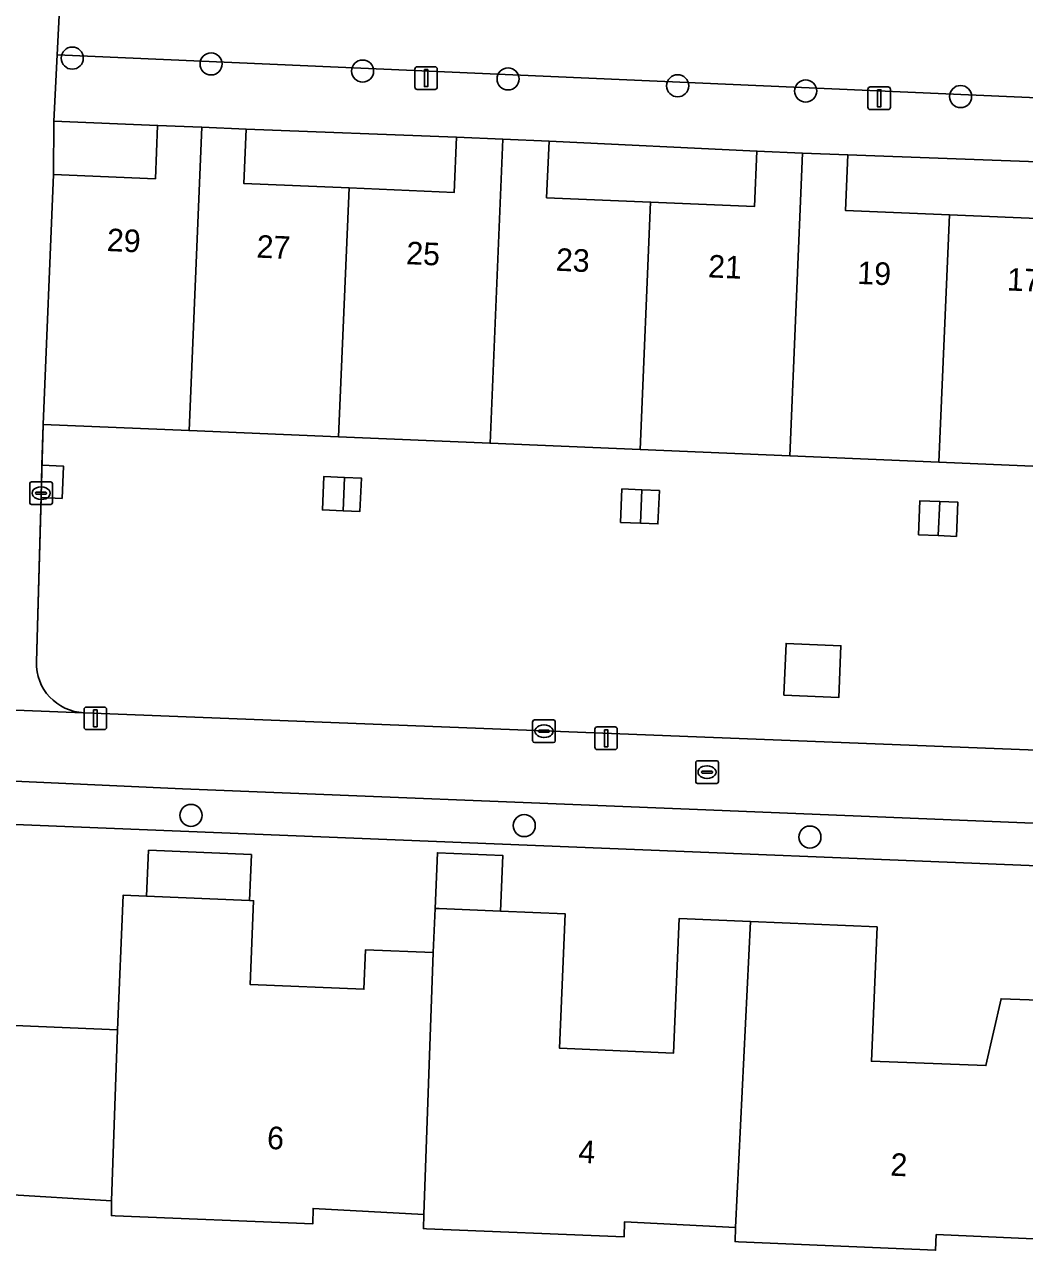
# Model space of a CAD drawing. Extents: x 160786 to 161429, y 386828 to 387485.
# Drawn here: x 161183.8 to 161228, y 386935.3 to 386989.9 of the extents above; entities that cross this region are included whole.
import ezdxf

# ---------------------------------------------------------------- set-up
doc = ezdxf.new("R2010")
doc.units = 0
for name, color, linetype in [('IMGEO_Boom', 7, 'Continuous'), ('IMGEO_Brandkraan', 7, 'Continuous'), ('IMGEO_Erf', 7, 'Continuous'), ('IMGEO_Groenvoorziening', 7, 'Continuous'), ('IMGEO_Hek', 7, 'Continuous'), ('IMGEO_Kolk', 7, 'Continuous'), ('IMGEO_Lichtmast', 7, 'Continuous'), ('IMGEO_Muur', 7, 'Continuous'), ('IMGEO_Pand', 7, 'Continuous'), ('IMGEO_Pand_nummerreeks', 7, 'Continuous'), ('IMGEO_Parkeervlak_open', 7, 'Continuous'), ('IMGEO_Rijbaan_lokaal_open', 7, 'Continuous'), ('IMGEO_Voetpad_open', 7, 'Continuous')]:
    doc.layers.add(name, color=color, linetype=linetype)

msp = doc.modelspace()

# ---------------------------------------------------------------- linework, layer by layer
at = {"layer": 'IMGEO_Boom'}
for centre in [(161185.871, 386988.468), (161192.016, 386988.213), (161198.719, 386987.894), (161205.156, 386987.55), (161212.659, 386987.244), (161218.321, 386987.014), (161225.177, 386986.771), (161191.125, 386954.971), (161205.869, 386954.523), (161218.509, 386954.01)]:
    msp.add_circle(centre, 0.489, dxfattribs=at)
at = {"layer": 'IMGEO_Brandkraan'}
for p, q in [((161213.459, 386956.459), (161213.459, 386957.311)), ((161213.534, 386957.385), (161214.386, 386957.385)), ((161214.46, 386957.311), (161214.46, 386956.459)), ((161213.718, 386956.879), (161213.718, 386956.891)), ((161214.156, 386956.842), (161213.758, 386956.842)), ((161213.761, 386956.928), (161214.159, 386956.928)), ((161213.947, 386957.165), (161213.972, 386957.165)), ((161214.202, 386956.891), (161214.202, 386956.879)), ((161214.386, 386956.385), (161213.534, 386956.385)), ((161213.97, 386956.605), (161213.945, 386956.605))]:
    msp.add_line(p, q, dxfattribs=at)
for points in [[(161213.459, 386956.459), (161213.459, 386957.311)], [(161213.534, 386957.385), (161214.386, 386957.385)], [(161214.46, 386957.311), (161214.46, 386956.459)], [(161214.386, 386956.385), (161213.534, 386956.385)]]:
    msp.add_lwpolyline(points, dxfattribs=at)
for centre, radius, start, end in [((161213.536, 386957.309), 0.0765, 91.552, 178.448), ((161213.536, 386957.309), 0.0765, 91.552, 178.448), ((161214.384, 386957.309), 0.0765, 1.552, 88.448), ((161214.384, 386957.309), 0.0765, 1.552, 88.448), ((161213.758, 386956.888), 0.0403, 85.8775, 175.7526), ((161213.755, 386956.878), 0.0366, 178.938, 274.7102), ((161214.159, 386956.885), 0.043, 264.8664, 352.4533), ((161214.163, 386956.89), 0.0386, 1.7309, 96.639), ((161213.536, 386956.461), 0.0765, 181.552, 268.448), ((161213.536, 386956.461), 0.0765, 181.552, 268.448), ((161214.384, 386956.461), 0.0765, 271.552, 358.448), ((161214.384, 386956.461), 0.0765, 271.552, 358.448)]:
    msp.add_arc(centre, radius, start, end, dxfattribs=at)
for centre, major_axis, ratio, start_param, end_param in [((161213.946, 386956.885), (-0.387, 0.002), 0.722429, 4.712389, 7.853982), ((161213.971, 386956.885), (-0.39, 0.002), 0.717154, 1.570796, 4.712389)]:
    msp.add_ellipse(centre, major_axis=major_axis, ratio=ratio, start_param=start_param, end_param=end_param, dxfattribs=at)
at = {"layer": 'IMGEO_Erf'}
for points in [[(161185.056, 386985.679), (161185.046, 386983.322), (161189.55, 386983.132), (161189.65, 386985.491)], [(161193.567, 386985.326), (161193.466, 386982.92), (161198.12, 386982.725), (161202.775, 386982.529), (161202.878, 386984.972)], [(161206.967, 386984.8), (161206.862, 386982.295), (161211.462, 386982.102), (161216.065, 386981.908), (161216.168, 386984.355)], [(161220.186, 386984.186), (161220.083, 386981.729), (161224.68, 386981.535), (161229.275, 386981.342), (161229.38, 386983.846)], [(161197.856, 386968.446), (161196.943, 386968.484), (161197.005, 386969.963), (161197.918, 386969.925), (161198.665, 386969.893), (161198.603, 386968.415)], [(161211.018, 386967.895), (161210.133, 386967.933), (161210.195, 386969.41), (161211.08, 386969.373), (161211.848, 386969.34), (161211.786, 386967.863)], [(161224.256, 386968.855), (161225.057, 386968.821), (161224.993, 386967.313), (161224.192, 386967.347), (161223.316, 386967.384), (161223.38, 386968.892)], [(161217.357, 386960.284), (161217.453, 386962.578), (161219.881, 386962.476), (161219.785, 386960.182)]]:
    msp.add_lwpolyline(points, close=True, dxfattribs=at)
for points in [[(161244.188, 386969.759), (161237.37, 386970.046), (161230.793, 386970.323), (161224.22, 386970.599), (161217.615, 386970.877), (161211.002, 386971.155), (161204.357, 386971.435), (161197.657, 386971.717), (161191.044, 386971.995), (161184.581, 386972.267), (161184.53, 386970.461), (161185.483, 386970.421), (161185.423, 386968.99), (161184.49, 386969.029), (161184.286, 386961.769)], [(161186.392, 386959.511), (161242.084, 386957.33)], [(161229.654, 386952.691), (161219.516, 386953.103), (161215.866, 386953.251), (161160.69, 386955.487)], [(161179.819, 386945.83), (161187.872, 386945.492), (161188.121, 386951.436), (161189.162, 386951.392), (161189.247, 386953.429), (161193.802, 386953.239), (161193.716, 386951.202), (161193.896, 386951.194), (161193.741, 386947.493), (161198.777, 386947.282), (161198.85, 386949.025), (161201.847, 386948.9), (161201.929, 386950.857), (161202.032, 386953.316), (161204.926, 386953.195), (161204.823, 386950.736), (161207.684, 386950.616), (161207.435, 386944.672), (161212.47, 386944.451), (161212.719, 386950.405), (161215.882, 386950.272), (161221.482, 386950.037), (161221.233, 386944.093), (161226.3, 386943.907), (161226.966, 386946.863), (161229.444, 386946.775)], [(161229.069, 386936.211), (161224.1, 386936.426), (161224.073, 386935.736), (161215.35, 386936.109), (161215.197, 386936.116), (161215.215, 386936.745), (161210.304, 386936.987), (161210.291, 386936.326), (161201.551, 386936.689), (161201.41, 386936.695), (161201.422, 386937.32), (161196.531, 386937.587), (161196.512, 386936.898), (161187.764, 386937.263), (161187.602, 386937.27), (161187.604, 386937.925), (161182.749, 386938.215)]]:
    msp.add_lwpolyline(points, dxfattribs=at)
msp.add_arc((161186.48, 386961.704), 2.195, 178.3113, 267.699, dxfattribs=at)
at = {"layer": 'IMGEO_Groenvoorziening'}
msp.add_lwpolyline([(161234.795, 386954.368), (161233.098, 386954.435), (161213.54, 386955.235), (161190.749, 386956.141), (161156.191, 386957.722), (161155.272, 386937.814), (161159.93, 386937.679), (161159.951, 386938.404), (161160.564, 386952.592), (161160.676, 386955.179), (161160.69, 386955.487), (161215.866, 386953.251), (161219.516, 386953.103), (161229.654, 386952.691), (161229.444, 386946.775), (161229.338, 386943.796), (161229.069, 386936.211), (161229.023, 386935.547), (161233.991, 386935.334)], close=True, dxfattribs=at)
at = {"layer": 'IMGEO_Hek'}
msp.add_lwpolyline([(161215.866, 386953.251), (161219.516, 386953.103), (161229.654, 386952.691), (161229.444, 386946.775)], dxfattribs=at)
at = {"layer": 'IMGEO_Kolk'}
for p, q in [((161183.993, 386968.798), (161183.993, 386969.65)), ((161184.068, 386969.724), (161184.92, 386969.724)), ((161184.252, 386969.218), (161184.252, 386969.23)), ((161184.295, 386969.267), (161184.693, 386969.267)), ((161184.481, 386969.504), (161184.506, 386969.504)), ((161184.736, 386969.23), (161184.736, 386969.218)), ((161184.994, 386969.65), (161184.994, 386968.798)), ((161184.92, 386968.724), (161184.068, 386968.724)), ((161184.69, 386969.181), (161184.292, 386969.181)), ((161184.504, 386968.944), (161184.479, 386968.944)), ((161206.243, 386958.269), (161206.243, 386959.121)), ((161206.318, 386959.195), (161207.17, 386959.195)), ((161206.731, 386958.975), (161206.756, 386958.975)), ((161207.244, 386959.121), (161207.244, 386958.269)), ((161206.502, 386958.689), (161206.502, 386958.701)), ((161206.94, 386958.652), (161206.542, 386958.652)), ((161206.545, 386958.738), (161206.943, 386958.738)), ((161206.754, 386958.415), (161206.729, 386958.415)), ((161206.986, 386958.701), (161206.986, 386958.689)), ((161207.17, 386958.195), (161206.318, 386958.195))]:
    msp.add_line(p, q, dxfattribs=at)
for points in [[(161183.993, 386968.798), (161183.993, 386969.65)], [(161184.068, 386969.724), (161184.92, 386969.724)], [(161184.994, 386969.65), (161184.994, 386968.798)], [(161184.92, 386968.724), (161184.068, 386968.724)], [(161206.243, 386958.269), (161206.243, 386959.121)], [(161206.318, 386959.195), (161207.17, 386959.195)], [(161207.244, 386959.121), (161207.244, 386958.269)], [(161207.17, 386958.195), (161206.318, 386958.195)]]:
    msp.add_lwpolyline(points, dxfattribs=at)
for centre, radius, start, end in [((161184.07, 386969.648), 0.0765, 91.552, 178.448), ((161184.07, 386969.648), 0.0765, 91.552, 178.448), ((161184.292, 386969.227), 0.0403, 85.8775, 175.7526), ((161184.289, 386969.217), 0.0366, 178.938, 274.7102), ((161184.693, 386969.224), 0.043, 264.8664, 352.4533), ((161184.697, 386969.229), 0.0386, 1.7309, 96.639), ((161184.918, 386969.648), 0.0765, 1.552, 88.448), ((161184.918, 386969.648), 0.0765, 1.552, 88.448), ((161184.07, 386968.8), 0.0765, 181.552, 268.448), ((161184.07, 386968.8), 0.0765, 181.552, 268.448), ((161184.918, 386968.8), 0.0765, 271.552, 358.448), ((161184.918, 386968.8), 0.0765, 271.552, 358.448), ((161206.32, 386959.119), 0.0765, 91.552, 178.448), ((161206.32, 386959.119), 0.0765, 91.552, 178.448), ((161207.168, 386959.119), 0.0765, 1.552, 88.448), ((161207.168, 386959.119), 0.0765, 1.552, 88.448), ((161206.542, 386958.698), 0.0403, 85.8775, 175.7526), ((161206.539, 386958.688), 0.0366, 178.938, 274.7102), ((161206.943, 386958.695), 0.043, 264.8664, 352.4533), ((161206.947, 386958.7), 0.0386, 1.7309, 96.639), ((161206.32, 386958.271), 0.0765, 181.552, 268.448), ((161206.32, 386958.271), 0.0765, 181.552, 268.448), ((161207.168, 386958.271), 0.0765, 271.552, 358.448), ((161207.168, 386958.271), 0.0765, 271.552, 358.448)]:
    msp.add_arc(centre, radius, start, end, dxfattribs=at)
for centre, major_axis, ratio, start_param, end_param in [((161184.48, 386969.224), (-0.387, 0.002), 0.722429, 4.712389, 7.853982), ((161184.505, 386969.224), (-0.39, 0.002), 0.717154, 1.570796, 4.712389), ((161206.73, 386958.695), (-0.387, 0.002), 0.722429, 4.712389, 7.853982), ((161206.755, 386958.695), (-0.39, 0.002), 0.717154, 1.570796, 4.712389)]:
    msp.add_ellipse(centre, major_axis=major_axis, ratio=ratio, start_param=start_param, end_param=end_param, dxfattribs=at)
at = {"layer": 'IMGEO_Lichtmast'}
for p, q in [((161201.034, 386987.188), (161201.034, 386987.988)), ((161201.034, 386987.988), (161201.034, 386987.188)), ((161201.134, 386988.088), (161201.924, 386988.088)), ((161201.924, 386988.088), (161201.134, 386988.088)), ((161202.024, 386987.988), (161202.024, 386987.188)), ((161202.024, 386987.188), (161202.024, 386987.988)), ((161201.924, 386987.088), (161201.134, 386987.088)), ((161201.134, 386987.088), (161201.924, 386987.088)), ((161221.079, 386986.293), (161221.079, 386987.093)), ((161221.079, 386987.093), (161221.079, 386986.293)), ((161221.179, 386987.193), (161221.969, 386987.193)), ((161221.969, 386987.193), (161221.179, 386987.193)), ((161222.069, 386987.093), (161222.069, 386986.293)), ((161222.069, 386986.293), (161222.069, 386987.093)), ((161221.969, 386986.193), (161221.179, 386986.193)), ((161221.179, 386986.193), (161221.969, 386986.193)), ((161186.398, 386958.865), (161186.398, 386959.665)), ((161186.398, 386959.665), (161186.398, 386958.865)), ((161186.498, 386959.765), (161187.288, 386959.765)), ((161187.288, 386959.765), (161186.498, 386959.765)), ((161187.388, 386959.665), (161187.388, 386958.865)), ((161187.388, 386958.865), (161187.388, 386959.665)), ((161209.097, 386958.884), (161209.887, 386958.884)), ((161209.887, 386958.884), (161209.097, 386958.884)), ((161187.288, 386958.765), (161186.498, 386958.765)), ((161186.498, 386958.765), (161187.288, 386958.765)), ((161208.997, 386957.984), (161208.997, 386958.784)), ((161208.997, 386958.784), (161208.997, 386957.984)), ((161209.987, 386958.784), (161209.987, 386957.984)), ((161209.987, 386957.984), (161209.987, 386958.784)), ((161209.887, 386957.884), (161209.097, 386957.884)), ((161209.097, 386957.884), (161209.887, 386957.884))]:
    msp.add_line(p, q, dxfattribs=at)
for points in [[(161201.454, 386987.963), (161201.604, 386987.963), (161201.604, 386987.213), (161201.454, 386987.213), (161201.454, 386987.963)], [(161221.499, 386987.068), (161221.649, 386987.068), (161221.649, 386986.318), (161221.499, 386986.318), (161221.499, 386987.068)], [(161186.818, 386959.64), (161186.968, 386959.64), (161186.968, 386958.89), (161186.818, 386958.89), (161186.818, 386959.64)], [(161209.417, 386958.759), (161209.567, 386958.759), (161209.567, 386958.009), (161209.417, 386958.009), (161209.417, 386958.759)]]:
    msp.add_lwpolyline(points, dxfattribs=at)
for centre, start, end in [((161201.134, 386987.988), 90, 180), ((161201.134, 386987.988), 90, 180), ((161201.924, 386987.988), 0, 90), ((161201.924, 386987.988), 360, 90), ((161201.134, 386987.188), 180, 270), ((161201.134, 386987.188), 180, 270), ((161201.924, 386987.188), 270, 0), ((161201.924, 386987.188), 270, 0), ((161221.179, 386987.093), 90, 180), ((161221.179, 386987.093), 90, 180), ((161221.969, 386987.093), 0, 90), ((161221.969, 386987.093), 360, 90), ((161221.179, 386986.293), 180, 270), ((161221.179, 386986.293), 180, 270), ((161221.969, 386986.293), 270, 0), ((161221.969, 386986.293), 270, 0), ((161186.498, 386959.665), 90, 180), ((161186.498, 386959.665), 90, 180), ((161187.288, 386959.665), 0, 90), ((161187.288, 386959.665), 360, 90), ((161186.498, 386958.865), 180, 270), ((161186.498, 386958.865), 180, 270), ((161187.288, 386958.865), 270, 0), ((161187.288, 386958.865), 270, 0), ((161209.097, 386958.784), 90, 180), ((161209.097, 386958.784), 90, 180), ((161209.887, 386958.784), 0, 90), ((161209.887, 386958.784), 360, 90), ((161209.097, 386957.984), 180, 270), ((161209.097, 386957.984), 180, 270), ((161209.887, 386957.984), 270, 0), ((161209.887, 386957.984), 270, 0)]:
    msp.add_arc(centre, 0.1, start, end, dxfattribs=at)
at = {"layer": 'IMGEO_Muur'}
msp.add_lwpolyline([(161184.581, 386972.267), (161184.286, 386961.769)], dxfattribs=at)
at = {"layer": 'IMGEO_Pand'}
for points in [[(161189.65, 386985.491), (161189.55, 386983.132), (161185.046, 386983.322), (161184.581, 386972.267), (161191.044, 386971.995), (161191.608, 386985.409)], [(161191.608, 386985.409), (161191.044, 386971.995), (161197.657, 386971.717), (161198.12, 386982.725), (161193.466, 386982.92), (161193.567, 386985.326)], [(161202.878, 386984.972), (161202.775, 386982.529), (161198.12, 386982.725), (161197.657, 386971.717), (161204.357, 386971.435), (161204.922, 386984.886)], [(161204.922, 386984.886), (161204.357, 386971.435), (161211.002, 386971.155), (161211.462, 386982.102), (161206.862, 386982.295), (161206.967, 386984.8)], [(161216.168, 386984.355), (161216.065, 386981.908), (161211.462, 386982.102), (161211.002, 386971.155), (161217.615, 386970.877), (161218.178, 386984.27)], [(161218.178, 386984.27), (161217.615, 386970.877), (161224.22, 386970.599), (161224.68, 386981.535), (161220.083, 386981.729), (161220.186, 386984.186)], [(161229.38, 386983.846), (161229.275, 386981.342), (161224.68, 386981.535), (161224.22, 386970.599), (161230.793, 386970.323), (161231.358, 386983.763)], [(161184.53, 386970.461), (161184.49, 386969.029), (161185.423, 386968.99), (161185.483, 386970.421)], [(161197.918, 386969.925), (161197.005, 386969.963), (161196.943, 386968.484), (161197.856, 386968.446)], [(161197.918, 386969.925), (161197.856, 386968.446), (161198.603, 386968.415), (161198.665, 386969.893)], [(161211.08, 386969.373), (161210.195, 386969.41), (161210.133, 386967.933), (161211.018, 386967.895)], [(161211.08, 386969.373), (161211.018, 386967.895), (161211.786, 386967.863), (161211.848, 386969.34)], [(161224.256, 386968.855), (161223.38, 386968.892), (161223.316, 386967.384), (161224.192, 386967.347)], [(161224.256, 386968.855), (161224.192, 386967.347), (161224.993, 386967.313), (161225.057, 386968.821)], [(161217.357, 386960.284), (161219.785, 386960.182), (161219.881, 386962.476), (161217.453, 386962.578)], [(161189.162, 386951.392), (161193.716, 386951.202), (161193.802, 386953.239), (161189.247, 386953.429)], [(161201.929, 386950.857), (161202.108, 386950.85), (161204.823, 386950.736), (161204.926, 386953.195), (161202.032, 386953.316)], [(161187.604, 386937.925), (161187.872, 386945.492), (161179.819, 386945.83), (161180.068, 386951.774), (161174.502, 386952.007), (161174.343, 386952.014), (161174.249, 386949.766), (161173.824, 386938.467), (161173.8, 386937.832), (161173.975, 386937.825), (161182.699, 386937.474), (161182.749, 386938.215)], [(161201.847, 386948.9), (161198.85, 386949.025), (161198.777, 386947.282), (161193.741, 386947.493), (161193.896, 386951.194), (161193.716, 386951.202), (161189.162, 386951.392), (161188.121, 386951.436), (161187.872, 386945.492), (161187.604, 386937.925), (161187.602, 386937.27), (161187.764, 386937.263), (161196.512, 386936.898), (161196.531, 386937.587), (161201.422, 386937.32)], [(161215.882, 386950.272), (161212.719, 386950.405), (161212.47, 386944.451), (161207.435, 386944.672), (161207.684, 386950.616), (161204.823, 386950.736), (161202.108, 386950.85), (161201.929, 386950.857), (161201.847, 386948.9), (161201.422, 386937.32), (161201.41, 386936.695), (161201.551, 386936.689), (161210.291, 386936.326), (161210.304, 386936.987), (161215.215, 386936.745)], [(161215.197, 386936.116), (161215.35, 386936.109), (161224.073, 386935.736), (161224.1, 386936.426), (161229.069, 386936.211), (161229.338, 386943.796), (161229.444, 386946.775), (161226.966, 386946.863), (161226.3, 386943.907), (161221.233, 386944.093), (161221.482, 386950.037), (161215.882, 386950.272), (161215.215, 386936.745)]]:
    msp.add_lwpolyline(points, close=True, dxfattribs=at)
at = {"layer": 'IMGEO_Parkeervlak_open'}
msp.add_lwpolyline([(161291.727, 386983.944), (161185.206, 386988.619), (161185.056, 386985.679), (161189.65, 386985.491), (161191.608, 386985.409), (161193.567, 386985.326), (161202.878, 386984.972), (161204.922, 386984.886), (161206.967, 386984.8), (161216.168, 386984.355), (161218.178, 386984.27), (161220.186, 386984.186), (161229.38, 386983.846)], dxfattribs=at)
at = {"layer": 'IMGEO_Rijbaan_lokaal_open'}
msp.add_lwpolyline([(161185.785, 387000), (161185.206, 386988.619), (161291.727, 386983.944)], dxfattribs=at)
at = {"layer": 'IMGEO_Voetpad_open'}
for points in [[(161184.286, 386961.769), (161184.49, 386969.029), (161184.53, 386970.461), (161184.581, 386972.267), (161185.046, 386983.322), (161185.056, 386985.679), (161185.206, 386988.619), (161185.785, 387000), (161186.267, 387011.126), (161185.922, 387011.154), (161186.979, 387037.128)], [(161248.948, 386957.027), (161248.924, 386957.025), (161242.12, 386957.323), (161242.084, 386957.33), (161186.392, 386959.511), (161186.358, 386959.509), (161179.257, 386959.782), (161179.198, 386959.791), (161153.117, 386960.849)], [(161179.198, 386959.791), (161179.257, 386959.782), (161186.358, 386959.509), (161186.392, 386959.511)], [(161152.89, 386957.853), (161156.191, 386957.722), (161190.749, 386956.141), (161213.54, 386955.235), (161233.098, 386954.435), (161234.795, 386954.368), (161237.237, 386954.272), (161239.952, 386954.165), (161256.507, 386953.514), (161278.829, 386952.625), (161288.483, 386952.19)]]:
    msp.add_lwpolyline(points, dxfattribs=at)
msp.add_arc((161186.48, 386961.704), 2.195, 178.3113, 267.699, dxfattribs=at)

# ---------------------------------------------------------------- texts
at = {"layer": 'IMGEO_Pand_nummerreeks'}
for s, rotation, p in [('29', 357.4941, (161187.389, 386979.937)), ('27', 357.4941, (161194.011, 386979.647)), ('25', 357.4941, (161200.634, 386979.357)), ('23', 357.4941, (161207.256, 386979.067)), ('21', 357.4941, (161213.992, 386978.773)), ('19', 357.4941, (161220.592, 386978.484)), ('17', 357.4941, (161227.215, 386978.194)), ('6', 356.8774, (161194.471, 386940.224)), ('4', 357.181, (161208.246, 386939.611)), ('2', 357.5225, (161222.056, 386939.036))]:
    msp.add_text(s, height=1, rotation=rotation, dxfattribs=at).set_placement(p)

doc.saveas('drawing.dxf')
